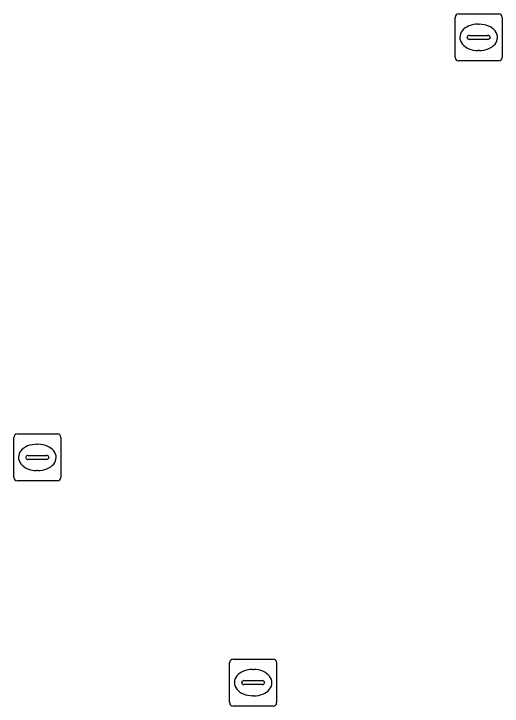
# Model space of a CAD drawing. Extents: x 156141 to 158132, y 385651 to 388333.
# Drawn here: x 156554.81 to 156565.22, y 387921.91 to 387936.65 of the extents above; entities that cross this region are included whole.
import ezdxf

# ---------------------------------------------------------------- set-up
doc = ezdxf.new("R2010")
doc.units = 0
doc.layers.add('IMGEO_Kolk', color=7, linetype='Continuous')

msp = doc.modelspace()

# ---------------------------------------------------------------- linework, layer by layer
at = {"layer": 'IMGEO_Kolk'}
for p, q in [((156564.289, 387936.648), (156565.141, 387936.648)), ((156564.214, 387935.722), (156564.214, 387936.574)), ((156565.215, 387936.574), (156565.215, 387935.722)), ((156564.702, 387936.428), (156564.727, 387936.428)), ((156564.516, 387936.191), (156564.914, 387936.191)), ((156564.473, 387936.142), (156564.473, 387936.154)), ((156564.911, 387936.105), (156564.513, 387936.105)), ((156564.957, 387936.154), (156564.957, 387936.142)), ((156564.725, 387935.868), (156564.7, 387935.868)), ((156565.141, 387935.648), (156564.289, 387935.648)), ((156554.814, 387926.783), (156554.814, 387927.635)), ((156554.889, 387927.709), (156555.741, 387927.709)), ((156555.815, 387927.635), (156555.815, 387926.783)), ((156555.302, 387927.489), (156555.327, 387927.489)), ((156555.073, 387927.203), (156555.073, 387927.215)), ((156555.116, 387927.252), (156555.514, 387927.252)), ((156555.557, 387927.215), (156555.557, 387927.203)), ((156555.511, 387927.166), (156555.113, 387927.166)), ((156555.325, 387926.929), (156555.3, 387926.929)), ((156555.741, 387926.709), (156554.889, 387926.709)), ((156559.486, 387922.915), (156560.338, 387922.915)), ((156559.411, 387921.989), (156559.411, 387922.841)), ((156560.412, 387922.841), (156560.412, 387921.989)), ((156559.899, 387922.695), (156559.924, 387922.695)), ((156559.713, 387922.458), (156560.111, 387922.458)), ((156559.67, 387922.409), (156559.67, 387922.421)), ((156560.108, 387922.372), (156559.71, 387922.372)), ((156560.154, 387922.421), (156560.154, 387922.409)), ((156559.922, 387922.135), (156559.897, 387922.135)), ((156560.338, 387921.915), (156559.486, 387921.915))]:
    msp.add_line(p, q, dxfattribs=at)
for points in [[(156564.289, 387936.648), (156565.141, 387936.648)], [(156564.214, 387935.722), (156564.214, 387936.574)], [(156565.215, 387936.574), (156565.215, 387935.722)], [(156565.141, 387935.648), (156564.289, 387935.648)], [(156554.814, 387926.783), (156554.814, 387927.635)], [(156554.889, 387927.709), (156555.741, 387927.709)], [(156555.815, 387927.635), (156555.815, 387926.783)], [(156555.741, 387926.709), (156554.889, 387926.709)], [(156559.486, 387922.915), (156560.338, 387922.915)], [(156559.411, 387921.989), (156559.411, 387922.841)], [(156560.412, 387922.841), (156560.412, 387921.989)], [(156560.338, 387921.915), (156559.486, 387921.915)]]:
    msp.add_lwpolyline(points, dxfattribs=at)
for centre, radius, start, end in [((156564.291, 387936.572), 0.0765, 91.552, 178.448), ((156564.291, 387936.572), 0.0765, 91.552, 178.448), ((156565.139, 387936.572), 0.0765, 1.552, 88.448), ((156565.139, 387936.572), 0.0765, 1.552, 88.448), ((156564.513, 387936.151), 0.0403, 85.8775, 175.7526), ((156564.918, 387936.153), 0.0386, 1.7309, 96.639), ((156564.51, 387936.141), 0.0366, 178.938, 274.7102), ((156564.914, 387936.148), 0.043, 264.8664, 352.4533), ((156564.291, 387935.724), 0.0765, 181.552, 268.448), ((156564.291, 387935.724), 0.0765, 181.552, 268.448), ((156565.139, 387935.724), 0.0765, 271.552, 358.448), ((156565.139, 387935.724), 0.0765, 271.552, 358.448), ((156554.891, 387927.633), 0.0765, 91.552, 178.448), ((156554.891, 387927.633), 0.0765, 91.552, 178.448), ((156555.739, 387927.633), 0.0765, 1.552, 88.448), ((156555.739, 387927.633), 0.0765, 1.552, 88.448), ((156555.113, 387927.212), 0.0403, 85.8775, 175.7526), ((156555.11, 387927.202), 0.0366, 178.938, 274.7102), ((156555.514, 387927.209), 0.043, 264.8664, 352.4533), ((156555.518, 387927.214), 0.0386, 1.7309, 96.639), ((156554.891, 387926.785), 0.0765, 181.552, 268.448), ((156554.891, 387926.785), 0.0765, 181.552, 268.448), ((156555.739, 387926.785), 0.0765, 271.552, 358.448), ((156555.739, 387926.785), 0.0765, 271.552, 358.448), ((156559.488, 387922.839), 0.0765, 91.552, 178.448), ((156559.488, 387922.839), 0.0765, 91.552, 178.448), ((156560.336, 387922.839), 0.0765, 1.552, 88.448), ((156560.336, 387922.839), 0.0765, 1.552, 88.448), ((156559.71, 387922.418), 0.0403, 85.8775, 175.7526), ((156560.115, 387922.42), 0.0386, 1.7309, 96.639), ((156559.707, 387922.408), 0.0366, 178.938, 274.7102), ((156560.111, 387922.415), 0.043, 264.8664, 352.4533), ((156559.488, 387921.991), 0.0765, 181.552, 268.448), ((156559.488, 387921.991), 0.0765, 181.552, 268.448), ((156560.336, 387921.991), 0.0765, 271.552, 358.448), ((156560.336, 387921.991), 0.0765, 271.552, 358.448)]:
    msp.add_arc(centre, radius, start, end, dxfattribs=at)
for centre, major_axis, ratio, start_param, end_param in [((156564.701, 387936.148), (-0.387, 0.002), 0.722429, 4.712389, 7.853982), ((156564.726, 387936.148), (-0.39, 0.002), 0.717154, 1.570796, 4.712389), ((156555.301, 387927.209), (-0.387, 0.002), 0.722429, 4.712389, 7.853982), ((156555.326, 387927.209), (-0.39, 0.002), 0.717154, 1.570796, 4.712389), ((156559.898, 387922.415), (-0.387, 0.002), 0.722429, 4.712389, 7.853982), ((156559.923, 387922.415), (-0.39, 0.002), 0.717154, 1.570796, 4.712389)]:
    msp.add_ellipse(centre, major_axis=major_axis, ratio=ratio, start_param=start_param, end_param=end_param, dxfattribs=at)

doc.saveas('drawing.dxf')
